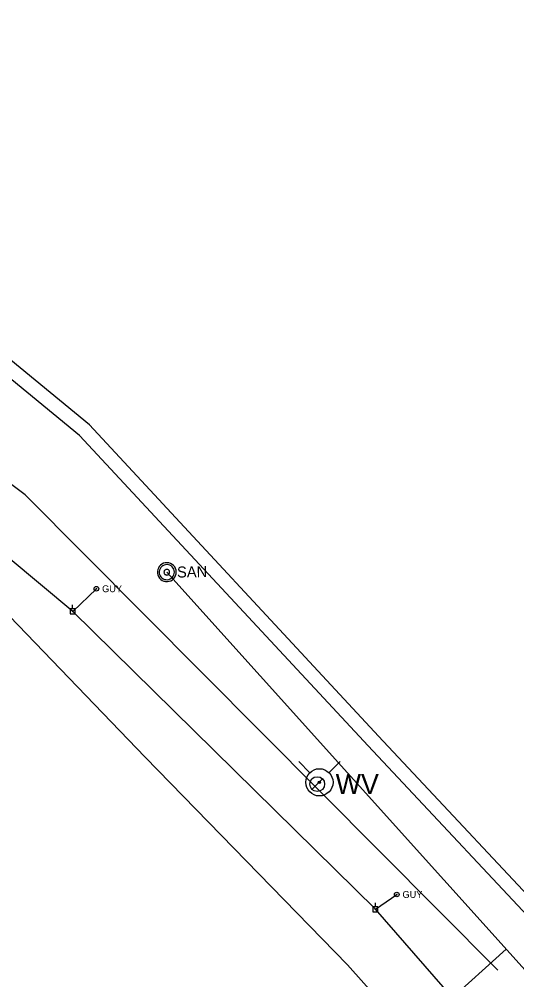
# Model space of a CAD drawing. Extents: x 596028 to 606371, y 330010 to 403088.
# Drawn here: x 603159.6 to 603333.6, y 353253 to 353589.1 of the extents above; entities that cross this region are included whole.
import ezdxf

# ---------------------------------------------------------------- set-up
doc = ezdxf.new("R2010")
doc.units = 0
for name, color, linetype in [('E_UTL_EGuyWire', 7, 'Continuous'), ('E_UTL_EPowerPole', 7, 'Continuous'), ('E_UTL_G_UG', 7, 'Continuous'), ('E_UTL_Overhead', 7, 'Continuous'), ('E_UTL_SAN_MH', 7, 'Continuous'), ('E_UTL_SAN_UG', 7, 'Continuous'), ('E_UTL_T_UG', 7, 'Continuous'), ('E_UTL_W', 7, 'Continuous'), ('E_UTL_W_UG', 7, 'Continuous'), ('E_UTL_WHydrant', 7, 'Continuous')]:
    doc.layers.add(name, color=color, linetype=linetype)

# ---------------------------------------------------------------- blocks, each defined once
blk = doc.blocks.new('PPOL')
at = {"layer": 'E_UTL_EPowerPole'}
blk.add_line((-0.2, 13.7), (-0.2, 35.3), dxfattribs=at)
blk.add_lwpolyline([(-13.9, -13.7), (13.5, -13.7), (13.5, 13.7), (-13.9, 13.7)], close=True, dxfattribs=at)
blk.add_circle((0, 0), 1.77, dxfattribs=at)
blk = doc.blocks.new('GUY')
at = {"layer": 'E_UTL_EGuyWire'}
for radius in [12.2, 1.52]:
    blk.add_circle((0, 0), radius, dxfattribs=at)
blk.add_text('GUY', height=36.58, dxfattribs=at).set_placement((30.5, -18.3))

msp = doc.modelspace()

# ---------------------------------------------------------------- linework, layer by layer
at = {"layer": 'E_UTL_EGuyWire'}
for p, q in [((603178.25, 353381.93), (603186.55, 353389.86)), ((603284.15, 353277.69), (603291.62, 353282.88))]:
    msp.add_line(p, q, dxfattribs=at)
at = {"layer": 'E_UTL_G_UG'}
for points in [[(603353.21, 353265.76), (603285.29, 353338.27), (603184.09, 353447.16), (603135.48, 353487.06), (602982.16, 353589.15), (602972.15, 353574.89)], [(603349.56, 353262.35), (603281.63, 353334.86), (603180.66, 353443.5), (603132.5, 353483.04), (603101.24, 353503.85)]]:
    msp.add_lwpolyline(points, dxfattribs=at)
at = {"layer": 'E_UTL_Overhead'}
msp.add_lwpolyline([(603581.5, 352940.57), (603482.14, 353049.83), (603383.7, 353163.5), (603284.15, 353277.69), (603178.25, 353381.93), (603063.01, 353478.09), (602931.19, 353554.28)], dxfattribs=at)
at = {"layer": 'E_UTL_SAN_MH'}
for points in [[(603214.48, 353395.71), (603214.41, 353396.34), (603214.22, 353396.93), (603213.93, 353397.49), (603213.53, 353397.97), (603213.05, 353398.38), (603212.5, 353398.68), (603211.91, 353398.88), (603211.28, 353398.96), (603210.66, 353398.92), (603210.05, 353398.76), (603209.48, 353398.49), (603208.98, 353398.12), (603208.55, 353397.66), (603208.22, 353397.12), (603208, 353396.54), (603207.89, 353395.92), (603207.9, 353395.29), (603208.03, 353394.68), (603208.27, 353394.1), (603208.62, 353393.58), (603209.06, 353393.13), (603209.58, 353392.77), (603210.15, 353392.52), (603210.76, 353392.39), (603211.39, 353392.37), (603212.01, 353392.46), (603212.6, 353392.68), (603213.14, 353393), (603213.6, 353393.42), (603213.98, 353393.92), (603214.26, 353394.48), (603214.43, 353395.09), (603214.48, 353395.71)], [(603213.82, 353395.7), (603213.76, 353396.2), (603213.62, 353396.68), (603213.38, 353397.12), (603213.06, 353397.51), (603212.68, 353397.83), (603212.24, 353398.08), (603211.76, 353398.23), (603211.26, 353398.3), (603210.76, 353398.27), (603210.28, 353398.14), (603209.82, 353397.92), (603209.42, 353397.63), (603209.08, 353397.26), (603208.81, 353396.83), (603208.64, 353396.36), (603208.55, 353395.87), (603208.56, 353395.37), (603208.66, 353394.87), (603208.85, 353394.41), (603209.13, 353393.99), (603209.48, 353393.64), (603209.9, 353393.35), (603210.36, 353393.15), (603210.85, 353393.04), (603211.35, 353393.02), (603211.84, 353393.1), (603212.32, 353393.28), (603212.75, 353393.53), (603213.12, 353393.87), (603213.42, 353394.27), (603213.65, 353394.72), (603213.78, 353395.2), (603213.82, 353395.7)], [(603212.17, 353395.67), (603212.15, 353395.86), (603212.09, 353396.04), (603212, 353396.21), (603211.89, 353396.35), (603211.74, 353396.47), (603211.58, 353396.57), (603211.4, 353396.62), (603211.21, 353396.65), (603211.02, 353396.64), (603210.84, 353396.59), (603210.67, 353396.51), (603210.52, 353396.4), (603210.39, 353396.26), (603210.29, 353396.1), (603210.23, 353395.92), (603210.19, 353395.74), (603210.2, 353395.55), (603210.23, 353395.36), (603210.31, 353395.19), (603210.41, 353395.03), (603210.54, 353394.9), (603210.7, 353394.79), (603210.87, 353394.72), (603211.05, 353394.68), (603211.24, 353394.67), (603211.43, 353394.7), (603211.61, 353394.76), (603211.77, 353394.86), (603211.91, 353394.99), (603212.02, 353395.14), (603212.11, 353395.31), (603212.16, 353395.49), (603212.17, 353395.67)]]:
    msp.add_lwpolyline(points, dxfattribs=at)
at = {"layer": 'E_UTL_SAN_UG'}
msp.add_line((603235.7, 353178.98), (603329.9, 353263.8), dxfattribs=at)
msp.add_lwpolyline([(603532.1, 353039.25), (603372.36, 353216.65), (603211.18, 353395.66)], dxfattribs=at)
at = {"layer": 'E_UTL_T_UG'}
msp.add_lwpolyline([(603392.35, 353127.88), (603320.04, 353207), (603274.34, 353258.22), (603203.65, 353330.96), (603135.34, 353401.77), (603080.7, 353444.83), (602997.56, 353505.26), (602944.17, 353539.68), (602907.96, 353553.76), (602891.02, 353560.55)], dxfattribs=at)
at = {"layer": 'E_UTL_W'}
msp.add_lwpolyline([(603261.96, 353319.66), (603265.62, 353323.33)], dxfattribs=at)
msp.add_circle((603263.79, 353321.5), 2.59, dxfattribs=at)
at = {"layer": 'E_UTL_W_UG'}
msp.add_lwpolyline([(603326.99, 353256.45), (603161.59, 353422.75), (603077.46, 353485.94)], dxfattribs=at)
at = {"layer": 'E_UTL_WHydrant'}
for points in [[(603261.22, 353325.47), (603257.32, 353329.36)], [(603267.89, 353325.47), (603271.79, 353329.36)]]:
    msp.add_lwpolyline(points, dxfattribs=at)
for radius in [4.77, 0.365]:
    msp.add_circle((603264.55, 353322.13), radius, dxfattribs=at)

# ---------------------------------------------------------------- block references
at = {"layer": 'E_UTL_EGuyWire', "xscale": 0.06561666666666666, "yscale": 0.06561666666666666}
for p in [(603186.55, 353389.86), (603291.62, 353282.88)]:
    msp.add_blockref('GUY', p, dxfattribs=at)
at = {"layer": 'E_UTL_EPowerPole', "xscale": 0.06561666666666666, "yscale": 0.06561666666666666}
for p in [(603178.25, 353381.93), (603284.15, 353277.69)]:
    msp.add_blockref('PPOL', p, dxfattribs=at)

# ---------------------------------------------------------------- texts
at = {"layer": 'E_UTL_SAN_MH'}
msp.add_text('SAN', height=3.849, rotation=0.9148, dxfattribs=at).set_placement((603214.77, 353393.77))
at = {"layer": 'E_UTL_W'}
msp.add_text('WV', height=7, dxfattribs=at).set_placement((603270.27, 353318))

doc.saveas('drawing.dxf')
